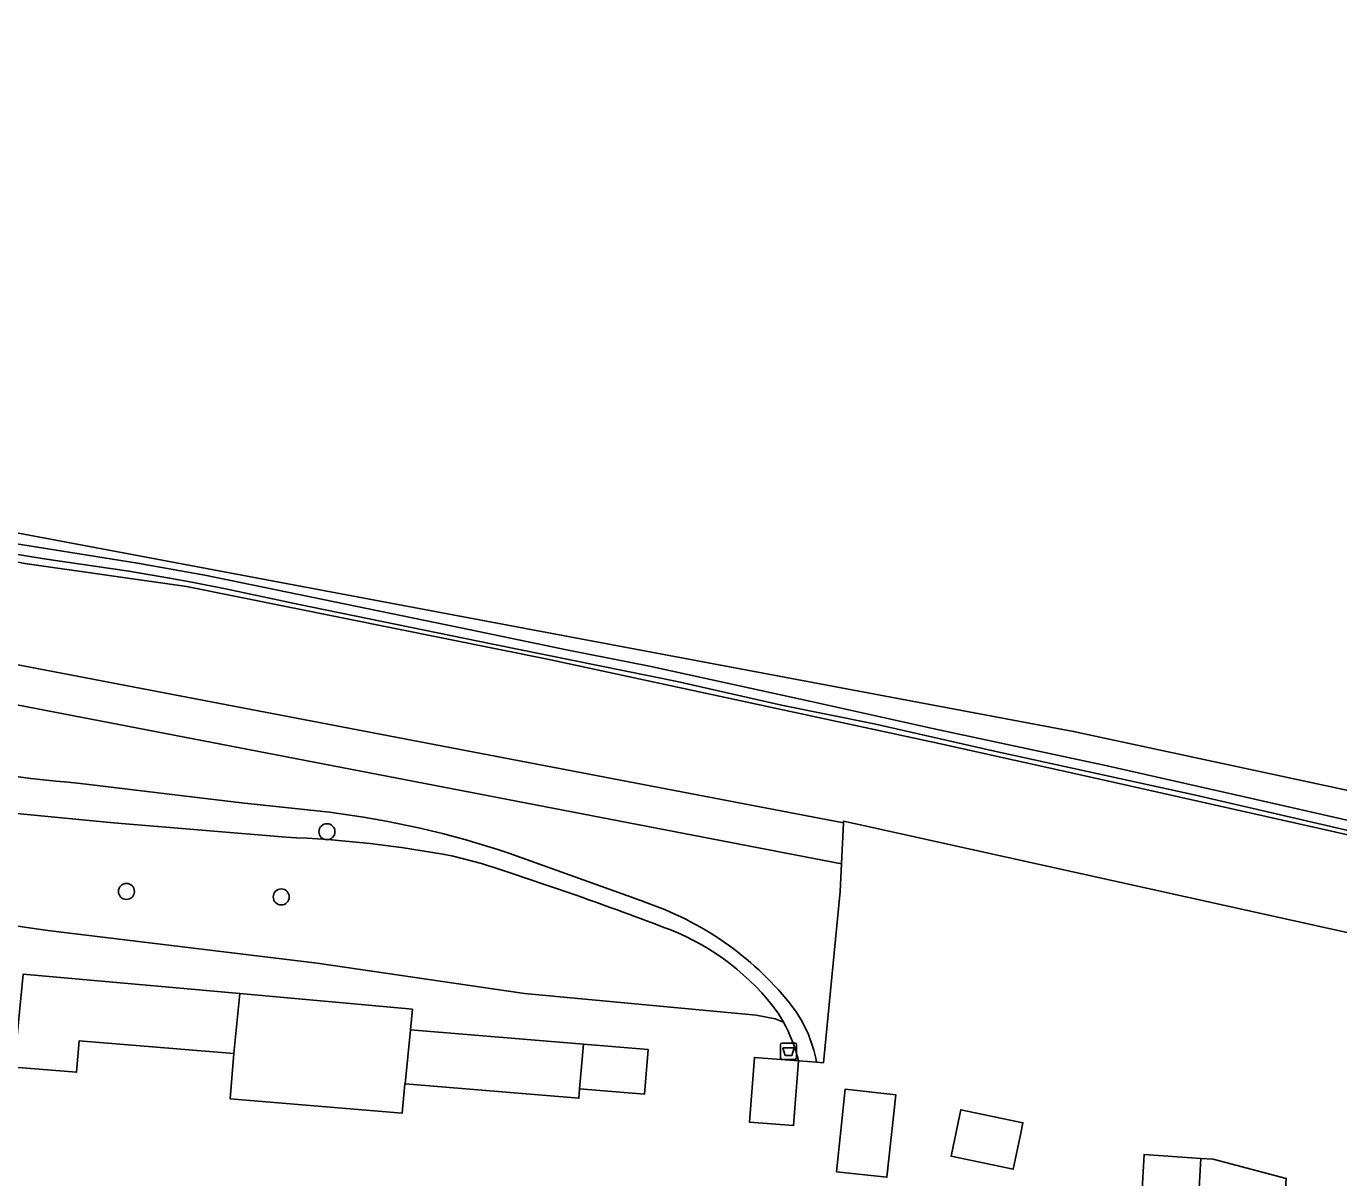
# Model space of a CAD drawing. Extents: x 163008 to 163854, y 382777 to 383982.
# Drawn here: x 163524.8 to 163604.9, y 383883.6 to 383953.8 of the extents above; entities that cross this region are included whole.
import ezdxf

# ---------------------------------------------------------------- set-up
doc = ezdxf.new("R2010")
doc.units = 0
for name, color, linetype in [('IMGEO_Afvalbak', 7, 'Continuous'), ('IMGEO_Boom', 7, 'Continuous'), ('IMGEO_Erf', 7, 'Continuous'), ('IMGEO_Geluidsscherm', 7, 'Continuous'), ('IMGEO_Groenvoorziening', 7, 'Continuous'), ('IMGEO_Pand', 7, 'Continuous'), ('IMGEO_Rijbaan_lokaal_onverhard', 7, 'Continuous'), ('IMGEO_Spoorbaan_halfverhard', 7, 'Continuous'), ('IMGEO_Terreindeel_gesloten', 7, 'Continuous')]:
    doc.layers.add(name, color=color, linetype=linetype)

msp = doc.modelspace()

# ---------------------------------------------------------------- linework, layer by layer
at = {"layer": 'IMGEO_Afvalbak'}
for p, q in [((163570.837, 383890.912), (163570.837, 383891.712)), ((163570.837, 383891.712), (163570.837, 383890.912)), ((163570.937, 383891.812), (163571.727, 383891.812)), ((163571.727, 383891.812), (163570.937, 383891.812)), ((163571.827, 383891.712), (163571.827, 383890.912)), ((163571.827, 383890.912), (163571.827, 383891.712)), ((163571.727, 383890.812), (163570.937, 383890.812)), ((163570.937, 383890.812), (163571.727, 383890.812))]:
    msp.add_line(p, q, dxfattribs=at)
msp.add_lwpolyline([(163570.98, 383891.526), (163571.684, 383891.526), (163571.535, 383891.056), (163571.129, 383891.056), (163570.98, 383891.526)], dxfattribs=at)
for centre, start, end in [((163570.937, 383891.712), 90, 180), ((163570.937, 383891.712), 90, 180), ((163571.727, 383891.712), 0, 90), ((163571.727, 383891.712), 360, 90), ((163570.937, 383890.912), 180, 270), ((163570.937, 383890.912), 180, 270), ((163571.727, 383890.912), 270, 0), ((163571.727, 383890.912), 270, 0)]:
    msp.add_arc(centre, 0.1, start, end, dxfattribs=at)
at = {"layer": 'IMGEO_Boom'}
for centre in [(163543.183, 383904.701), (163530.954, 383901.057), (163540.396, 383900.721)]:
    msp.add_circle(centre, 0.489, dxfattribs=at)
at = {"layer": 'IMGEO_Erf'}
for points in [[(163571.019, 383893.095), (163570.521, 383893.297), (163569.364, 383893.503), (163555.234, 383894.831), (163542.584, 383896.69), (163526.152, 383898.668), (163500, 383902.444), (163481.231, 383905.277), (163454.241, 383908.862)], [(163680.573, 383881.919), (163575.992, 383905.059), (163574.693, 383905.347), (163574.688, 383905.248), (163574.558, 383902.735), (163574.471, 383901.059), (163573.455, 383890.611), (163573.047, 383890.643), (163571.941, 383890.727)], [(163524.661, 383896.021), (163537.859, 383894.824), (163548.397, 383893.868), (163548.274, 383892.617), (163558.819, 383891.741), (163562.774, 383891.413), (163562.549, 383888.701), (163558.594, 383889.029), (163558.545, 383888.44), (163547.951, 383889.32), (163547.923, 383889.322), (163547.776, 383887.543), (163537.273, 383888.413), (163537.501, 383891.168), (163528.073, 383891.949), (163527.914, 383890.033), (163524.102, 383890.349)], [(163592.732, 383880.045), (163593.011, 383885.018), (163596.478, 383884.778), (163597.23, 383884.726), (163601.688, 383883.554)]]:
    msp.add_lwpolyline(points, dxfattribs=at)
for points in [[(163571.941, 383890.727), (163571.638, 383886.781), (163568.946, 383886.988), (163569.249, 383890.934)], [(163574.79, 383888.992), (163577.872, 383888.662), (163577.331, 383883.627), (163574.249, 383883.958)], [(163581.672, 383886.976), (163581.831, 383887.742), (163585.622, 383886.952), (163585.49, 383886.317), (163585.032, 383884.12), (163581.241, 383884.909)]]:
    msp.add_lwpolyline(points, close=True, dxfattribs=at)
msp.add_arc((163562.52, 383888.422), 9.699, 13.74628, 28.80143, dxfattribs=at)
at = {"layer": 'IMGEO_Geluidsscherm'}
msp.add_lwpolyline([(163465.658, 383931.132), (163480.663, 383929.825), (163490.464, 383928.071), (163500.279, 383926.265), (163510.09, 383924.398), (163519.827, 383922.018), (163524.754, 383921.064), (163534.616, 383919.647), (163556.627, 383915.221), (163580.236, 383910.143), (163589.951, 383907.991), (163604.633, 383904.701), (163624.116, 383900.211), (163640.182, 383896.358), (163646.686, 383894.343), (163651.838, 383892.871), (163661.49, 383890.508), (163671.238, 383888.339), (163679.329, 383886.217), (163687.716, 383883.874), (163703.781, 383879.478), (163713.684, 383876.601), (163723.319, 383873.752)], dxfattribs=at)
at = {"layer": 'IMGEO_Groenvoorziening'}
msp.add_lwpolyline([(163295.125, 383950.408), (163268.647, 383953.819), (163268.612, 383952.064), (163295.625, 383948.263), (163384.41, 383937.012), (163424.235, 383931.121), (163452.227, 383926.255), (163500, 383917.108), (163574.558, 383902.735), (163574.688, 383905.248), (163534.729, 383912.892), (163455.528, 383928.042), (163374.066, 383940.238)], close=True, dxfattribs=at)
for points in [[(163624.116, 383900.211), (163604.633, 383904.701), (163589.951, 383907.991), (163580.236, 383910.143), (163556.627, 383915.221), (163534.616, 383919.647), (163524.754, 383921.064), (163519.827, 383922.018), (163510.09, 383924.398), (163500.279, 383926.265), (163490.464, 383928.071), (163480.663, 383929.825), (163465.658, 383931.132)], [(163455.528, 383928.042), (163534.729, 383912.892), (163574.688, 383905.248), (163574.693, 383905.347), (163575.992, 383905.059), (163680.573, 383881.919)], [(163573.047, 383890.643), (163573.455, 383890.611), (163574.471, 383901.059), (163574.558, 383902.735), (163500, 383917.108), (163452.227, 383926.255)], [(163454.241, 383908.862), (163481.231, 383905.277), (163500, 383902.444), (163526.152, 383898.668), (163542.584, 383896.69), (163555.234, 383894.831), (163569.364, 383893.503), (163570.521, 383893.297), (163571.019, 383893.095)], [(163528.161, 383907.645), (163537.971, 383906.455), (163543.329, 383905.888)], [(163540.689, 383904.364), (163530.159, 383905.238), (163521.084, 383906.124)], [(163552.602, 383902.764), (163550.888, 383903.217)], [(163554.268, 383903.39), (163562.538, 383900.417)]]:
    msp.add_lwpolyline(points, dxfattribs=at)
for centre, radius, start, end in [((163540.9, 384049.607), 142.532, 259.97449, 264.87228), ((163536.245, 383849.668), 56.664, 71.45455, 82.81877), ((163537.803, 383832.781), 71.641, 79.47576, 87.69097), ((163484.464, 383690.405), 223.023, 69.08282, 72.21047), ((163556.383, 383882.124), 19.301, 38.99898, 71.40482), ((163558.671, 383884.867), 14.884, 36.066, 68.66048), ((163564.96, 383889.128), 8.228, 10.6102, 38.67935), ((163562.387, 383888.332), 9.859, 28.89006, 32.49947)]:
    msp.add_arc(centre, radius, start, end, dxfattribs=at)
at = {"layer": 'IMGEO_Pand'}
for points in [[(163537.859, 383894.824), (163524.661, 383896.021), (163524.226, 383891.612), (163524.102, 383890.349), (163527.914, 383890.033), (163528.073, 383891.949), (163537.501, 383891.168)], [(163547.951, 383889.32), (163548.274, 383892.617), (163548.397, 383893.868), (163537.859, 383894.824), (163537.501, 383891.168), (163537.273, 383888.413), (163547.776, 383887.543), (163547.923, 383889.322)], [(163558.819, 383891.741), (163548.274, 383892.617), (163547.951, 383889.32), (163558.545, 383888.44), (163558.594, 383889.029)], [(163558.819, 383891.741), (163558.594, 383889.029), (163562.549, 383888.701), (163562.774, 383891.413)], [(163571.941, 383890.727), (163569.249, 383890.934), (163568.946, 383886.988), (163571.638, 383886.781)], [(163574.249, 383883.958), (163577.331, 383883.627), (163577.872, 383888.662), (163574.79, 383888.992)], [(163585.49, 383886.317), (163585.622, 383886.952), (163581.831, 383887.742), (163581.672, 383886.976), (163581.241, 383884.909), (163585.032, 383884.12)], [(163596.478, 383884.778), (163593.011, 383885.018), (163592.732, 383880.045), (163592.561, 383877), (163593.059, 383876.965), (163596.023, 383876.759)], [(163596.478, 383884.778), (163596.023, 383876.759), (163599.742, 383876.501), (163599.879, 383878.468), (163601.474, 383880.493), (163601.688, 383883.554), (163597.23, 383884.726)]]:
    msp.add_lwpolyline(points, close=True, dxfattribs=at)
at = {"layer": 'IMGEO_Rijbaan_lokaal_onverhard'}
for points in [[(163543.329, 383905.888), (163537.971, 383906.455), (163528.161, 383907.645)], [(163521.084, 383906.124), (163530.159, 383905.238), (163540.689, 383904.364)], [(163550.888, 383903.217), (163552.602, 383902.764)], [(163562.538, 383900.417), (163554.268, 383903.39)], [(163571.941, 383890.727), (163573.047, 383890.643)]]:
    msp.add_lwpolyline(points, dxfattribs=at)
for centre, radius, start, end in [((163540.9, 384049.607), 142.532, 259.97449, 264.87228), ((163536.245, 383849.668), 56.664, 71.45455, 82.81877), ((163537.803, 383832.781), 71.641, 79.47576, 87.69097), ((163484.464, 383690.405), 223.023, 69.08282, 72.21047), ((163556.383, 383882.124), 19.301, 38.99898, 71.40482), ((163558.671, 383884.867), 14.884, 36.066, 68.66048), ((163564.96, 383889.128), 8.228, 10.6102, 38.67935), ((163562.387, 383888.332), 9.859, 28.89006, 32.49947), ((163562.52, 383888.422), 9.699, 13.74628, 28.80143)]:
    msp.add_arc(centre, radius, start, end, dxfattribs=at)
at = {"layer": 'IMGEO_Spoorbaan_halfverhard'}
for points in [[(163729.074, 383874.826), (163711.663, 383879.751), (163711.638, 383879.664), (163707.878, 383880.726), (163707.904, 383880.814), (163678.965, 383889), (163668.346, 383892.004), (163620.327, 383904.013), (163588.714, 383910.818), (163548.485, 383918.381), (163429.324, 383940.782)], [(163465.658, 383931.132), (163480.663, 383929.825), (163490.464, 383928.071), (163500.279, 383926.265), (163510.09, 383924.398), (163519.827, 383922.018), (163524.754, 383921.064), (163534.616, 383919.647), (163556.627, 383915.221), (163580.236, 383910.143), (163589.951, 383907.991), (163604.633, 383904.701), (163624.116, 383900.211), (163640.182, 383896.358), (163646.686, 383894.343), (163651.838, 383892.871), (163661.49, 383890.508), (163671.238, 383888.339), (163679.329, 383886.217), (163687.716, 383883.874), (163703.781, 383879.478), (163713.684, 383876.601), (163723.319, 383873.752), (163728.582, 383872.29)], [(163477.563, 383931.112), (163481.802, 383930.558), (163485.675, 383929.844), (163490.771, 383928.881), (163496.759, 383927.801), (163506.942, 383925.873), (163511.85, 383924.9), (163515.107, 383924.186), (163519.346, 383923.151), (163522.166, 383922.589), (163525.022, 383922.143), (163531.626, 383921.072), (163535.731, 383920.34), (163543.638, 383918.716), (163551.946, 383917.011), (163557.89, 383915.771), (163562.852, 383914.789), (163572.708, 383912.643), (163580.209, 383910.974), (163590.766, 383908.716), (163599.842, 383906.664), (163608.16, 383904.781)], [(163606.687, 383904.495), (163596.063, 383906.949), (163583.703, 383909.653), (163576.555, 383911.269), (163570.897, 383912.415), (163564.534, 383913.852), (163553.307, 383916.128), (163541.496, 383918.564), (163537.096, 383919.483), (163534.95, 383919.921), (163533.585, 383920.171), (163531.104, 383920.59), (163525.937, 383921.34), (163523.331, 383921.768)]]:
    msp.add_lwpolyline(points, dxfattribs=at)
at = {"layer": 'IMGEO_Terreindeel_gesloten'}
for points in [[(163608.16, 383904.781), (163599.842, 383906.664), (163590.766, 383908.716), (163580.209, 383910.974), (163572.708, 383912.643), (163562.852, 383914.789), (163557.89, 383915.771), (163551.946, 383917.011), (163543.638, 383918.716), (163535.731, 383920.34), (163531.626, 383921.072), (163525.022, 383922.143), (163522.166, 383922.589), (163519.346, 383923.151), (163515.107, 383924.186), (163511.85, 383924.9), (163506.942, 383925.873), (163496.759, 383927.801), (163490.771, 383928.881), (163485.675, 383929.844), (163481.802, 383930.558), (163477.563, 383931.112)], [(163523.331, 383921.768), (163525.937, 383921.34), (163531.104, 383920.59), (163533.585, 383920.171), (163534.95, 383919.921), (163537.096, 383919.483), (163541.496, 383918.564), (163553.307, 383916.128), (163564.534, 383913.852), (163570.897, 383912.415), (163576.555, 383911.269), (163583.703, 383909.653), (163596.063, 383906.949), (163606.687, 383904.495)]]:
    msp.add_lwpolyline(points, dxfattribs=at)

doc.saveas('drawing.dxf')
